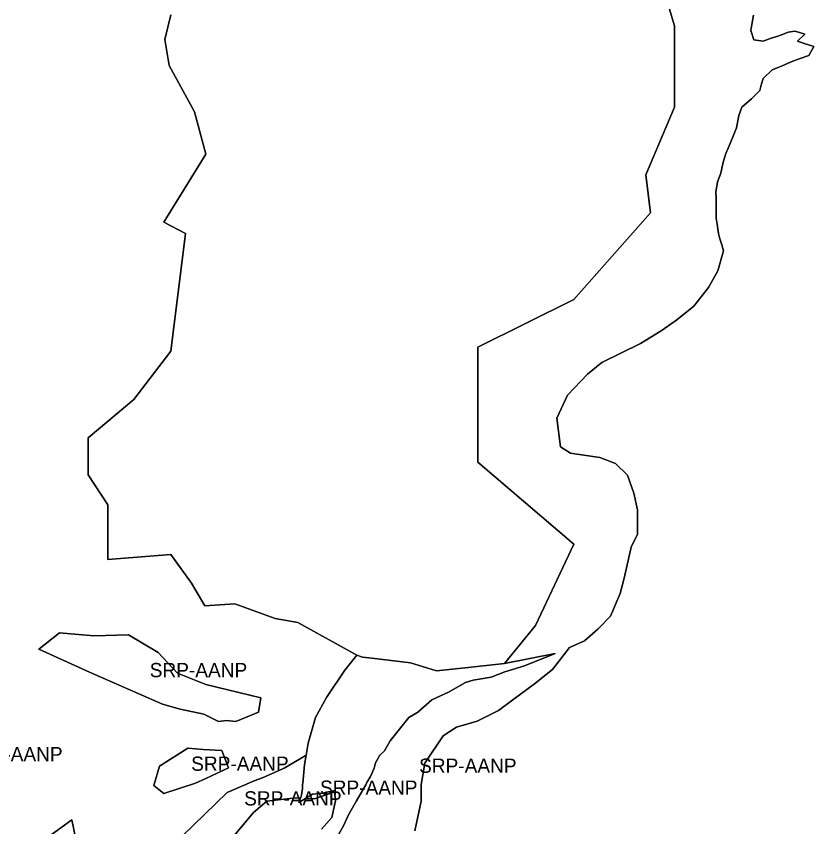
# Model space of a CAD drawing. Extents: x 598968 to 613553, y 4409678 to 4430833.
# Drawn here: x 606932 to 607603, y 4425070 to 4425753 of the extents above; entities that cross this region are included whole.
import ezdxf

# ---------------------------------------------------------------- set-up
doc = ezdxf.new("R2010")
doc.units = 0
for name, color, linetype in [('1', 7, 'Continuous'), ('Sòl Rústic Protegit', 7, 'Continuous'), ('Sòl Rústic Protegit - Alt Nivell de Protecció', 7, 'Continuous')]:
    doc.layers.add(name, color=color, linetype=linetype)

msp = doc.modelspace()

# ---------------------------------------------------------------- linework, layer by layer
at = {"layer": '1'}
msp.add_lwpolyline([(607552.4003, 4425753.544), (607551.1503, 4425745.5442), (607550.3379, 4425740.5442), (607550.3398, 4425740.5378), (607552.7131, 4425732.5444), (607560.5253, 4425731.5446), (607560.5441, 4425731.5516), (607567.2753, 4425734.0446), (607572.0251, 4425735.5448), (607576.9001, 4425737.0448), (607581.7751, 4425739.0448), (607587.1501, 4425740.0448), (607587.3541, 4425739.9844), (607590.3125, 4425739.108), (607595.5875, 4425737.545), (607595.5834, 4425737.541), (607595.5517, 4425737.5102), (607589.4001, 4425731.545), (607589.407, 4425731.5427), (607591.2017, 4425730.9544), (607596.0035, 4425729.3802), (607597.0251, 4425729.0452), (607603.2125, 4425727.0454), (607603.2101, 4425727.0409), (607599.0875, 4425719.5454), (607591.7751, 4425717.0454), (607584.2753, 4425714.0452), (607576.0879, 4425710.5452), (607568.2755, 4425707.5452), (607560.6507, 4425700.0452), (607559.2757, 4425695.5452), (607557.7757, 4425690.0452), (607550.7759, 4425683.0454), (607542.7759, 4425676.0454), (607540.0885, 4425669.0454), (607538.2137, 4425658.5456), (607534.9013, 4425650.0456), (607531.1513, 4425641.5458), (607529.2139, 4425637.0458), (607526.9015, 4425629.5458), (607524.9641, 4425620.546), (607522.2143, 4425613.0462), (607520.8393, 4425604.5462), (607521.0893, 4425599.0464), (607521.0895, 4425591.5464), (607521.1519, 4425582.5466), (607521.9645, 4425577.5468), (607522.9021, 4425569.5468), (607522.9037, 4425569.5404), (607524.0273, 4425565.0471), (607524.0294, 4425565.0405), (607525.7771, 4425560.0472), (607525.779, 4425560.0407), (607527.2147, 4425555.0472), (607522.3399, 4425538.0474), (607514.5275, 4425524.0476), (607502.1529, 4425508.5476), (607487.8405, 4425497.0476), (607474.7157, 4425487.5476), (607457.4661, 4425477.0476), (607424.7165, 4425461.0472), (607412.7167, 4425451.0472), (607395.8421, 4425433.5474), (607387.0297, 4425414.0476), (607389.9675, 4425390.048), (607389.9699, 4425390.0465), (607398.4675, 4425384.5482), (607409.7173, 4425383.0484), (607423.0297, 4425381.0486), (607436.2171, 4425376.049), (607446.5297, 4425366.0494), (607446.5319, 4425366.043), (607451.6547, 4425351.0496), (607454.7173, 4425337.05), (607454.9675, 4425316.5504), (607449.4677, 4425305.5504), (607443.5305, 4425279.5508), (607440.3431, 4425266.551), (607432.2183, 4425247.5512), (607421.5309, 4425236.5512), (607410.3437, 4425226.5512), (607404.5937, 4425224.0512), (607397.5313, 4425221.0512), (607383.2191, 4425202.5512), (607368.1569, 4425190.5512), (607349.8447, 4425177.0512), (607337.8449, 4425168.0512), (607320.0327, 4425159.051), (607302.4705, 4425154.0508), (607291.2207, 4425146.5508), (607275.8459, 4425123.551), (607272.7211, 4425105.5512), (607272.6587, 4425091.5514), (607267.5341, 4425066.5518)], dxfattribs=at)
at = {"layer": 'Sòl Rústic Protegit'}
for points in [[(607071.7231, 4425062.253), (607109.4991, 4425098.8428), (607132.3115, 4425108.8428), (607139.2491, 4425111.3428), (607157.6241, 4425119.3428), (607175.2491, 4425129.8428), (607175.9013, 4425130.2658), (607177.6797, 4425140.5102), (607183.8047, 4425162.0102), (607193.0547, 4425179.0102), (607208.4297, 4425202.0102), (607218.6175, 4425214.5102), (607169.0271, 4425242.0916), (607149.9139, 4425245.5666), (607116.0313, 4425257.7298), (607090.8365, 4425255.992), (607079.5423, 4425275.1054), (607062.1667, 4425299.4314), (607009.1707, 4425295.0874), (607009.1707, 4425341.133), (606992.6639, 4425366.3278), (606992.6639, 4425397.604), (607030.8903, 4425429.749), (607062.1667, 4425470.5818), (607074.3297, 4425569.6234), (607056.0851, 4425579.1798), (607091.7053, 4425636.5196), (607082.1487, 4425672.14), (607060.7427, 4425711.01), (607056.9539, 4425732.9548), (607062.1667, 4425753.8056)], [(607188.9921, 4425068.0102), (607197.7421, 4425078.0102), (607200.6171, 4425092.0102), (607199.9103, 4425099.408), (607182.9277, 4425093.5294), (607175.3963, 4425093.9332), (607169.7421, 4425090.5102), (607171.1569, 4425094.1604), (607167.7491, 4425094.3428), (607167.1865, 4425094.3428), (607142.9635, 4425091.7918), (607131.6693, 4425082.2352), (607114.2937, 4425061.3842)], [(606939.7765, 4425047.5924), (606978.8719, 4425075.8278), (606987.8677, 4425032.5098)]]:
    msp.add_lwpolyline(points, dxfattribs=at)
for points in [[(606968.3379, 4425233.4036), (606997.3599, 4425230.9036), (607026.5463, 4425231.666), (607051.3599, 4425216.9036), (607067.7349, 4425199.4036), (607091.6099, 4425189.9036), (607137.7507, 4425178.6702), (607136.0131, 4425166.5072), (607116.8999, 4425158.6882), (607109.0809, 4425159.557), (607102.1307, 4425158.6882), (607089.9677, 4425164.7696), (607069.9855, 4425169.1136), (607055.2163, 4425173.4574), (606993.5325, 4425200.3898), (606950.9621, 4425219.503)], [(607082.8917, 4425106.7046), (607056.2041, 4425098.2046), (607047.7667, 4425104.7046), (607052.5167, 4425121.2046), (607076.4541, 4425136.2046), (607089.2667, 4425135.2046), (607104.9541, 4425134.2046), (607110.7041, 4425119.7046), (607091.7041, 4425110.7046)]]:
    msp.add_lwpolyline(points, close=True, dxfattribs=at)
at = {"layer": 'Sòl Rústic Protegit - Alt Nivell de Protecció'}
for points in [[(607062.1667, 4425753.8056), (607056.9539, 4425732.9548), (607060.7427, 4425711.01), (607082.1487, 4425672.14), (607091.7053, 4425636.5196), (607056.0851, 4425579.1798), (607074.3297, 4425569.6234), (607062.1667, 4425470.5818), (607030.8903, 4425429.749), (606992.6639, 4425397.604), (606992.6639, 4425366.3278), (607009.1707, 4425341.133), (607009.1707, 4425295.0874), (607062.1667, 4425299.4314), (607079.5423, 4425275.1054), (607090.8365, 4425255.992), (607116.0313, 4425257.7298), (607149.9139, 4425245.5666), (607169.0271, 4425242.0916), (607218.6175, 4425214.5102), (607223.4299, 4425213.0102), (607231.1799, 4425212.0102), (607263.8049, 4425208.0102), (607285.6799, 4425201.5102), (607309.9299, 4425204.0102), (607342.9925, 4425207.5102), (607368.9927, 4425239.5102), (607401.3051, 4425308.0102), (607320.5551, 4425377.0102), (607320.5551, 4425474.0102), (607401.3051, 4425514.0102), (607465.9301, 4425587.0102), (607461.8677, 4425619.0102), (607486.1177, 4425676.0102), (607486.1177, 4425744.5102), (607473.9927, 4425785.0102)], [(607473.9927, 4425785.0102), (607486.1177, 4425744.5102), (607486.1177, 4425676.0102), (607461.8677, 4425619.0102), (607465.9301, 4425587.0102), (607401.3051, 4425514.0102), (607320.5551, 4425474.0102), (607320.5551, 4425377.0102), (607401.3051, 4425308.0102), (607368.9927, 4425239.5102), (607342.9925, 4425207.5102), (607385.5549, 4425216.0102), (607359.7425, 4425205.5102), (607343.2425, 4425200.5102), (607331.8049, 4425196.0102), (607316.5549, 4425193.5102), (607310.1799, 4425191.5102), (607295.6799, 4425183.5102), (607281.7425, 4425177.0102), (607269.8675, 4425166.5102), (607269.1799, 4425166.0102), (607262.3049, 4425162.0102), (607246.7425, 4425142.5102), (607241.8675, 4425134.0102), (607238.1175, 4425130.5102), (607234.4299, 4425124.0102), (607233.2425, 4425119.5102), (607230.1799, 4425112.5102), (607227.1175, 4425107.5102), (607226.1175, 4425105.5102), (607218.4925, 4425092.0102), (607211.7425, 4425080.0102), (607207.4925, 4425071.0102), (607201.3675, 4425060.0102)], [(607267.5341, 4425066.5518), (607272.6587, 4425091.5514), (607272.7211, 4425105.5512), (607275.8459, 4425123.551), (607291.2207, 4425146.5508), (607302.4705, 4425154.0508), (607320.0327, 4425159.051), (607337.8449, 4425168.0512), (607349.8447, 4425177.0512), (607368.1569, 4425190.5512), (607383.2191, 4425202.5512), (607397.5313, 4425221.0512), (607404.5937, 4425224.0512), (607410.3437, 4425226.5512), (607421.5309, 4425236.5512), (607432.2183, 4425247.5512), (607440.3431, 4425266.551), (607443.5305, 4425279.5508), (607449.4677, 4425305.5504), (607454.9675, 4425316.5504), (607454.7173, 4425337.05), (607451.6547, 4425351.0496), (607446.5319, 4425366.043), (607446.5297, 4425366.0494), (607436.2171, 4425376.049), (607423.0297, 4425381.0486), (607409.7173, 4425383.0484), (607398.4675, 4425384.5482), (607389.9699, 4425390.0465), (607389.9675, 4425390.048), (607387.0297, 4425414.0476), (607395.8421, 4425433.5474), (607412.7167, 4425451.0472), (607424.7165, 4425461.0472), (607457.4661, 4425477.0476), (607474.7157, 4425487.5476), (607487.8405, 4425497.0476), (607502.1529, 4425508.5476), (607514.5275, 4425524.0476), (607522.3399, 4425538.0474), (607527.2147, 4425555.0472), (607525.779, 4425560.0407), (607525.7771, 4425560.0472), (607524.0294, 4425565.0405), (607524.0273, 4425565.0471), (607522.9037, 4425569.5404), (607522.9021, 4425569.5468), (607521.9645, 4425577.5468), (607521.1519, 4425582.5466), (607521.0895, 4425591.5464), (607521.0893, 4425599.0464), (607520.8393, 4425604.5462), (607522.2143, 4425613.0462), (607524.9641, 4425620.546), (607526.9015, 4425629.5458), (607529.2139, 4425637.0458), (607531.1513, 4425641.5458), (607534.9013, 4425650.0456), (607538.2137, 4425658.5456), (607540.0885, 4425669.0454), (607542.7759, 4425676.0454), (607550.7759, 4425683.0454), (607557.7757, 4425690.0452), (607559.2757, 4425695.5452), (607560.6507, 4425700.0452), (607568.2755, 4425707.5452), (607576.0879, 4425710.5452), (607584.2753, 4425714.0452), (607591.7751, 4425717.0454), (607599.0875, 4425719.5454), (607603.2101, 4425727.0409), (607603.2125, 4425727.0454), (607597.0251, 4425729.0452), (607596.0035, 4425729.3802), (607591.2017, 4425730.9544), (607589.407, 4425731.5427), (607589.4001, 4425731.545), (607595.5517, 4425737.5102), (607595.5834, 4425737.541), (607595.5875, 4425737.545), (607590.3125, 4425739.108), (607587.3541, 4425739.9844), (607587.1501, 4425740.0448), (607581.7751, 4425739.0448), (607576.9001, 4425737.0448), (607572.0251, 4425735.5448), (607567.2753, 4425734.0446), (607560.5441, 4425731.5516), (607560.5253, 4425731.5446), (607552.7131, 4425732.5444), (607550.3398, 4425740.5378), (607550.3379, 4425740.5442), (607551.1503, 4425745.5442), (607552.4003, 4425753.544)], [(607201.3675, 4425060.0102), (607207.4925, 4425071.0102), (607211.7425, 4425080.0102), (607218.4925, 4425092.0102), (607226.1175, 4425105.5102), (607227.1175, 4425107.5102), (607230.1799, 4425112.5102), (607233.2425, 4425119.5102), (607234.4299, 4425124.0102), (607238.1175, 4425130.5102), (607241.8675, 4425134.0102), (607246.7425, 4425142.5102), (607262.3049, 4425162.0102), (607269.1799, 4425166.0102), (607269.8675, 4425166.5102), (607281.7425, 4425177.0102), (607295.6799, 4425183.5102), (607310.1799, 4425191.5102), (607316.5549, 4425193.5102), (607331.8049, 4425196.0102), (607343.2425, 4425200.5102), (607359.7425, 4425205.5102), (607385.5549, 4425216.0102), (607342.9925, 4425207.5102), (607309.9299, 4425204.0102), (607285.6799, 4425201.5102), (607263.8049, 4425208.0102), (607231.1799, 4425212.0102), (607223.4299, 4425213.0102), (607218.6175, 4425214.5102), (607208.4297, 4425202.0102), (607193.0547, 4425179.0102), (607183.8047, 4425162.0102), (607177.6797, 4425140.5102), (607175.9013, 4425130.2658), (607174.5549, 4425122.5102), (607173.1175, 4425106.5102), (607173.0549, 4425106.0102), (607173.0549, 4425102.0102), (607171.6799, 4425095.5102), (607171.1569, 4425094.1604), (607169.7421, 4425090.5102), (607175.3963, 4425093.9332), (607181.3049, 4425097.5102), (607189.6175, 4425098.5102), (607199.8049, 4425100.5102), (607199.9103, 4425099.408), (607200.6171, 4425092.0102), (607197.7421, 4425078.0102), (607188.9921, 4425068.0102)], [(606987.8677, 4425032.5098), (606978.8719, 4425075.8278), (606939.7765, 4425047.5924)]]:
    msp.add_lwpolyline(points, dxfattribs=at)
for points in [[(606968.3379, 4425233.4036), (606950.9621, 4425219.503), (606993.5325, 4425200.3898), (607055.2163, 4425173.4574), (607069.9855, 4425169.1136), (607089.9677, 4425164.7696), (607102.1307, 4425158.6882), (607109.0809, 4425159.557), (607116.8999, 4425158.6882), (607136.0131, 4425166.5072), (607137.7507, 4425178.6702), (607091.6099, 4425189.9036), (607067.7349, 4425199.4036), (607051.3599, 4425216.9036), (607026.5463, 4425231.666), (606997.3599, 4425230.9036)], [(607082.8917, 4425106.7046), (607091.7041, 4425110.7046), (607110.7041, 4425119.7046), (607104.9541, 4425134.2046), (607089.2667, 4425135.2046), (607076.4541, 4425136.2046), (607052.5167, 4425121.2046), (607047.7667, 4425104.7046), (607056.2041, 4425098.2046)], [(607171.1569, 4425094.1604), (607171.6799, 4425095.5102), (607173.0549, 4425102.0102), (607173.0549, 4425106.0102), (607173.1175, 4425106.5102), (607174.5549, 4425122.5102), (607175.9013, 4425130.2658), (607175.2491, 4425129.8428), (607157.6241, 4425119.3428), (607139.2491, 4425111.3428), (607132.3115, 4425108.8428), (607109.4991, 4425098.8428), (607071.7231, 4425062.253), (607071.7231, 4425045.7462), (607114.2937, 4425061.3842), (607131.6693, 4425082.2352), (607142.9635, 4425091.7918), (607167.1865, 4425094.3428), (607167.7491, 4425094.3428)], [(607199.9103, 4425099.408), (607199.8049, 4425100.5102), (607189.6175, 4425098.5102), (607181.3049, 4425097.5102), (607175.3963, 4425093.9332), (607182.9277, 4425093.5294)]]:
    msp.add_lwpolyline(points, close=True, dxfattribs=at)

# ---------------------------------------------------------------- texts
for p in [(607044.3564, 4425196.0459), (606889.0171, 4425125.2488), (607079.2354, 4425117.2046), (607271.0548, 4425115.5102), (607187.6533, 4425097.0198), (607123.8122, 4425088.006)]:
    msp.add_text('SRP-AANP', height=12, dxfattribs=at).set_placement(p)

doc.saveas('drawing.dxf')
